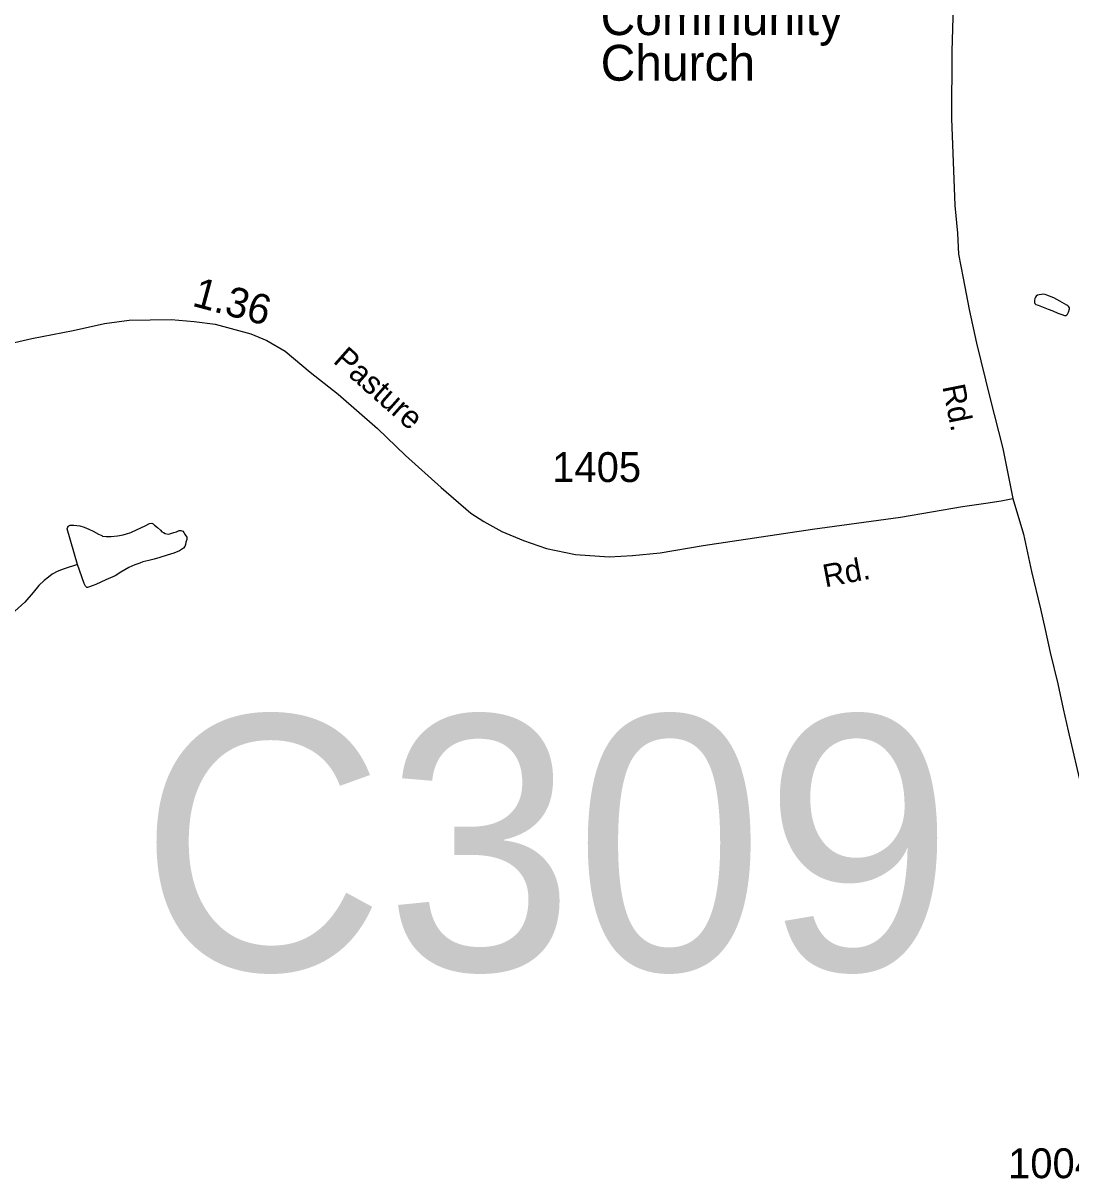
# Model space of a CAD drawing. Extents: x 2220236 to 2384410, y 720751 to 894131.
# Drawn here: x 2290786 to 2295173, y 864584 to 869431 of the extents above; entities that cross this region are included whole.
import ezdxf

# ---------------------------------------------------------------- set-up
doc = ezdxf.new("R2010")
doc.units = 0
for name, color, linetype in [('Exist Cultural Church Label', 7, 'Continuous'), ('Exist Hydrographic Misc Water Feature', 7, 'Continuous'), ('Exist Hydrographic Pond Under 1500 Sq Ft', 7, 'Continuous'), ('Exist Road Secondary Mileage Hundredths English Label', 7, 'Continuous'), ('Exist Road Secondary Structure Culvert Number Label', 7, 'Continuous'), ('Exist Road Secondary Type 51 Attributed', 7, 'Continuous'), ('Exist Road Secondary Type 51 Label', 7, 'Continuous'), ('Exist Road Secondary Type 51 Number Label', 7, 'Continuous')]:
    doc.layers.add(name, color=color, linetype=linetype)

msp = doc.modelspace()

# ---------------------------------------------------------------- linework, layer by layer
at = {"layer": 'Exist Hydrographic Misc Water Feature'}
msp.add_lwpolyline([(2291014.1, 867164.7), (2290957.6, 867146.2), (2290935.4, 867137.8), (2290925.5, 867133.8), (2290913.6, 867127.4), (2290907.6, 867123.6), (2290891.9, 867111.5), (2290873.9, 867097.1), (2290852.2, 867077.2), (2290828.6, 867047.2), (2290793, 867007), (2290751.2, 866968.5)], dxfattribs=at)
at = {"layer": 'Exist Hydrographic Pond Under 1500 Sq Ft'}
for points in [[(2295097, 868227.1), (2295117.8, 868217.5), (2295134.7, 868211.5), (2295146.8, 868207), (2295151.7, 868207.9), (2295156.3, 868209.4), (2295159, 868212.7), (2295162.5, 868221.4), (2295166.4, 868235.5), (2295166.5, 868238.7), (2295164.6, 868243.7), (2295160.7, 868247.7), (2295156.5, 868251.1), (2295126.1, 868267.5), (2295102.1, 868281.1), (2295071.8, 868292.2), (2295065, 868295), (2295055.8, 868296.8), (2295049.9, 868295.9), (2295039.7, 868294.5), (2295033.7, 868292.3), (2295027.8, 868288.2), (2295024.7, 868284.3), (2295022.3, 868278.5), (2295020.2, 868270.3), (2295020, 868262.1), (2295021.9, 868257.2), (2295026.4, 868253.8), (2295036.2, 868250.3), (2295056.3, 868242.7), (2295078.1, 868234), (2295097, 868227.1)], [(2291014.1, 867164.7), (2290970.9, 867314.2), (2290972.7, 867320.7), (2290975.1, 867324.6), (2290982.7, 867328.7), (2290998.5, 867329), (2291022.7, 867326.9), (2291040.9, 867320.9), (2291060.8, 867313), (2291078.9, 867303.7), (2291101, 867291.8), (2291115.3, 867285.6), (2291118.9, 867283.9), (2291133.3, 867281.9), (2291154.9, 867282.5), (2291181.2, 867284.2), (2291204.9, 867288.7), (2291218.8, 867292.6), (2291236.9, 867298.8), (2291262.8, 867311.4), (2291296.6, 867327.1), (2291314.8, 867336.6), (2291324.3, 867338), (2291330.5, 867335.2), (2291336.6, 867329.5), (2291348.6, 867320.1), (2291360.5, 867308.4), (2291366.9, 867301.7), (2291373, 867298.3), (2291380.8, 867294.2), (2291392.9, 867292.3), (2291404.8, 867294.3), (2291416.7, 867298.4), (2291428.6, 867302), (2291438.8, 867306.7), (2291446.7, 867306.6), (2291454.5, 867304.8), (2291458.7, 867299.1), (2291465, 867289.1), (2291471, 867279.2), (2291471.2, 867269.3), (2291467.3, 867258.6), (2291465.2, 867248.8), (2291463.4, 867240.6), (2291457.3, 867232.6), (2291441.3, 867222.4), (2291417.5, 867212.1), (2291389.4, 867203.8), (2291357.7, 867193.6), (2291334, 867187.6), (2291311.9, 867181.5), (2291287.8, 867175.4), (2291274, 867170.8), (2291254.1, 867163), (2291228.3, 867151.4), (2291194.8, 867132.4), (2291170.8, 867116.5), (2291132.8, 867099.9), (2291090.7, 867081.1), (2291074.8, 867074.9), (2291063.3, 867071.2), (2291055, 867068.7), (2291053.1, 867068.8), (2291046.9, 867073.2), (2291040.9, 867084.8), (2291014.1, 867164.7)]]:
    msp.add_lwpolyline(points, dxfattribs=at)
at = {"layer": 'Exist Road Secondary Type 51 Attributed'}
for points in [[(2294683, 869601.7), (2294675.1, 869313.4), (2294673.1, 869032.9), (2294686.4, 868667.6), (2294697.6, 868551.8), (2294702.7, 868464.2), (2294721.5, 868363.5), (2294747.1, 868233.1), (2294777.7, 868090.9), (2294833, 867863.8), (2294888.2, 867650.5), (2294929.7, 867441.2)], [(2290675.6, 868077.1), (2290821.7, 868110.7), (2290995.4, 868144.3), (2291126.6, 868174.3), (2291230.4, 868187.3), (2291406.2, 868190.8), (2291502.2, 868181.9), (2291590.4, 868170.6), (2291739.4, 868130.4), (2291806.5, 868102.8), (2291883.5, 868057.4), (2291988.1, 867970.5), (2292104.5, 867877.7), (2292270.3, 867733.5), (2292386.7, 867620.9), (2292536.7, 867486.6), (2292660.1, 867380), (2292715.3, 867344.5), (2292790.3, 867303), (2292881.1, 867265.5), (2292977.8, 867231.9), (2293098.2, 867206.2), (2293240.3, 867196.3), (2293337, 867202.3), (2293453.4, 867214.1), (2293633, 867243.7), (2294090.9, 867312.9), (2294460, 867362.2), (2294718.5, 867407.6), (2294817.2, 867421.5), (2294880.3, 867431.3), (2294929.7, 867441.2)], [(2294929.7, 867441.2), (2294975.1, 867291.1), (2295008.6, 867135.1), (2295046.1, 866979.1), (2295065.8, 866892.2), (2295085.6, 866795.4), (2295118.1, 866665.1), (2295139.9, 866560.4), (2295161.6, 866467.6), (2295218.8, 866222.7), (2295250.4, 866094.4), (2295280, 865958.1), (2295280.8, 865954.3), (2295314.5, 865841.6), (2295414.3, 865458.1), (2295532, 864976.6), (2295701.5, 864280.6)]]:
    msp.add_lwpolyline(points, dxfattribs=at)

# ---------------------------------------------------------------- texts
at = {"layer": 'Exist Cultural Church Label'}
for s, p in [('Community', (2293204.1, 869381.5)), ('Church', (2293204.1, 869190.5))]:
    msp.add_text(s, height=150, dxfattribs=at).set_placement(p)
at = {"layer": 'Exist Road Secondary Mileage Hundredths English Label'}
msp.add_text('1.36', height=125, rotation=344.924, dxfattribs=at).set_placement((2291489.2, 868248.8))
at = {"layer": 'Exist Road Secondary Structure Culvert Number Label'}
msp.add_text('C309', height=1066.27, dxfattribs=at).set_placement((2291271.9, 865465))
at = {"layer": 'Exist Road Secondary Type 51 Label'}
for s, rotation, p in [('Pasture', 318.4452, (2292079.7, 868013)), ('Rd.', 281.4271, (2294634.2, 867910.1)), ('Rd.', 10.7351, (2294143.9, 867068.7))]:
    msp.add_text(s, height=95, rotation=rotation, dxfattribs=at).set_placement(p)
at = {"layer": 'Exist Road Secondary Type 51 Number Label'}
for s, p in [('1405', (2293001.3, 867510)), ('1004', (2294910.1, 864594.7))]:
    msp.add_text(s, height=125, dxfattribs=at).set_placement(p)

doc.saveas('drawing.dxf')
